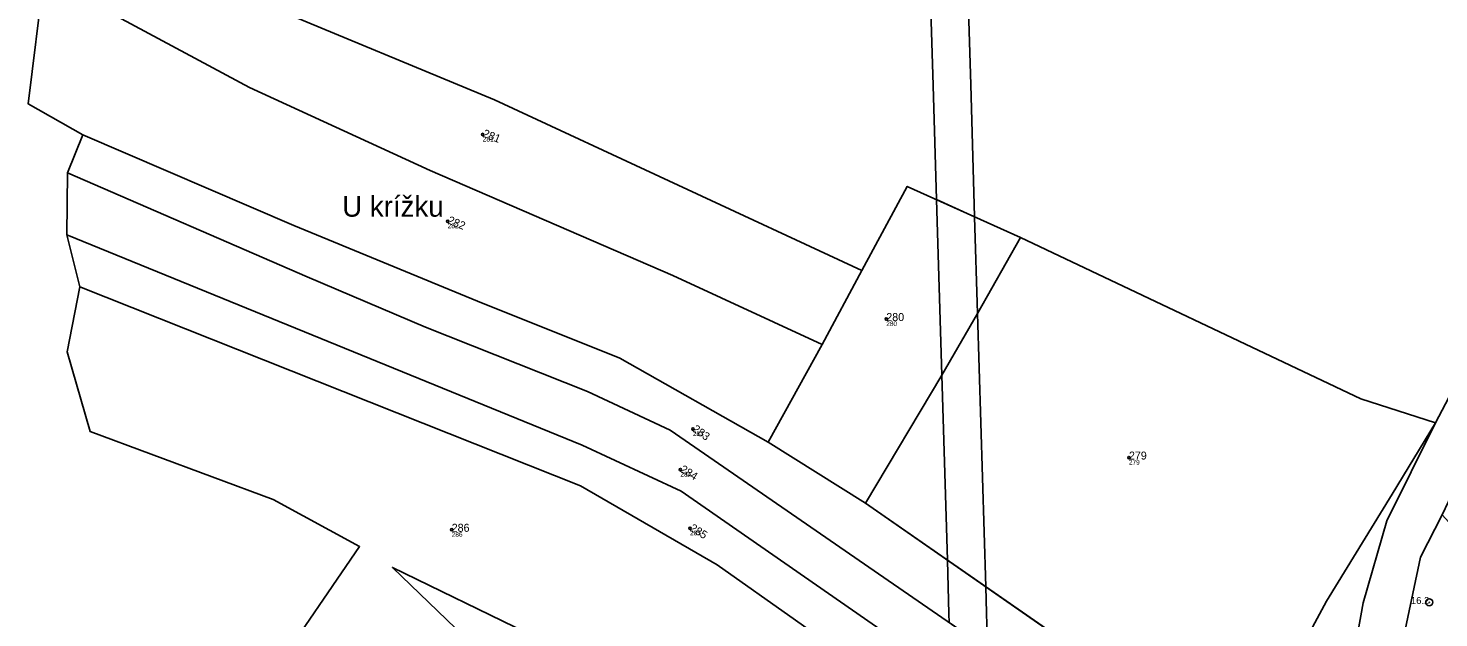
# Model space of a CAD drawing. Extents: x -680203 to -673936, y -1102717 to -1093650.
# Drawn here: x -678406.7 to -678106.9, y -1095476.4 to -1095351.1 of the extents above; entities that cross this region are included whole.
import ezdxf

# ---------------------------------------------------------------- set-up
doc = ezdxf.new("R2010")
doc.units = 0
for name, color, linetype in [('Definiční body', 7, 'Continuous'), ('SOxx01xx_ŽSp_násyp_plocha', 7, 'Continuous'), ('SOxx02xx_Koleje_param další_Popis10', 7, 'Continuous'), ('SOxx02xx_Staničení_Popis10', 7, 'Continuous'), ('SOxxxxxx_Koleje_LN_parametry_Popis10', 7, 'Continuous'), ('SOxxxxxx_Osa_bod_P', 7, 'Continuous'), ('x_prac', 7, 'Continuous')]:
    doc.layers.add(name, color=color, linetype=linetype)

msp = doc.modelspace()

# ---------------------------------------------------------------- linework, layer by layer
at = {"layer": 'Definiční body'}
for centre in [(-678310.06, -1095373.71), (-678317.52, -1095392.14), (-678224.33, -1095412.94), (-678265.42, -1095436.29), (-678172.77, -1095442.38), (-678268.06, -1095444.92), (-678316.67, -1095457.72), (-678266.02, -1095457.4)]:
    msp.add_circle(centre, 0.25, dxfattribs=at)
at = {"layer": 'SOxx01xx_ŽSp_násyp_plocha'}
for points in [[(-678392.64, -1095325.12), (-678356.1, -1095346.21), (-678307.6, -1095366.35), (-678229.53, -1095402.59), (-678219.86, -1095384.73), (-678195.81, -1095395.61), (-678123.51, -1095429.9), (-678107.62, -1095435), (-678072.43, -1095368.08), (-678063.2, -1095345.13), (-678062.39, -1095342.47), (-678100.56, -1095327.29), (-678172.31, -1095304.45), (-678224.91, -1095288.09), (-678294.18, -1095266.6), (-678359.55, -1095247.15), (-678385.65, -1095242.57), (-678393.51, -1095291.58)], [(-678359.64, -1095363.75), (-678321.26, -1095381.39), (-678269.7, -1095403.65), (-678237.96, -1095418.36), (-678229.53, -1095402.59), (-678307.6, -1095366.35), (-678356.1, -1095346.21), (-678392.64, -1095325.12), (-678395.97, -1095323.32), (-678403.36, -1095340.18)], [(-678350.18, -1095393.06), (-678311.22, -1095409.13), (-678280.96, -1095421.25), (-678249.41, -1095439.12), (-678237.96, -1095418.36), (-678269.7, -1095403.65), (-678321.26, -1095381.39), (-678359.64, -1095363.75), (-678403.36, -1095340.18), (-678406.65, -1095367.2), (-678395.02, -1095373.79)], [(-678322.24, -1095414.64), (-678287.8, -1095428.36), (-678270.22, -1095436.54), (-678153.65, -1095516.99), (-678149.3, -1095507.29), (-678228.77, -1095452.04), (-678249.41, -1095439.12), (-678280.96, -1095421.25), (-678311.22, -1095409.13), (-678350.18, -1095393.06), (-678395.02, -1095373.79), (-678398.29, -1095381.88), (-678347.37, -1095403.97)], [(-678267.92, -1095449.54), (-678157.06, -1095526.52), (-678153.65, -1095516.99), (-678270.22, -1095436.54), (-678287.8, -1095428.36), (-678322.24, -1095414.64), (-678347.37, -1095403.97), (-678398.29, -1095381.88), (-678398.47, -1095395.07), (-678288.96, -1095439.72)], [(-678228.77, -1095452.04), (-678212.54, -1095424.89), (-678204.93, -1095411.72), (-678195.81, -1095395.61), (-678219.86, -1095384.73), (-678229.53, -1095402.59), (-678237.96, -1095418.36), (-678249.41, -1095439.12)], [(-678395.67, -1095406.12), (-678289.3, -1095448.36), (-678260.27, -1095465.16), (-678160.37, -1095535.76), (-678157.06, -1095526.52), (-678267.92, -1095449.54), (-678288.96, -1095439.72), (-678398.47, -1095395.07)], [(-678130.77, -1095472.88), (-678116.87, -1095450.12), (-678107.62, -1095435), (-678123.51, -1095429.9), (-678195.81, -1095395.61), (-678204.93, -1095411.72), (-678212.54, -1095424.89), (-678228.77, -1095452.04), (-678149.3, -1095507.29)], [(-678194.5, -1095616.68), (-678178.01, -1095592.07), (-678250.65, -1095535.84), (-678285.18, -1095508.16), (-678329.25, -1095465.71), (-678300.69, -1095479.6), (-678251.55, -1095512.15), (-678168.51, -1095573.93), (-678162.48, -1095547.29), (-678160.37, -1095535.76), (-678260.27, -1095465.16), (-678289.3, -1095448.36), (-678395.67, -1095406.12), (-678398.39, -1095419.92), (-678393.51, -1095436.8), (-678354.57, -1095451.31), (-678336.23, -1095461.29), (-678354.46, -1095487.9), (-678338.07, -1095497.98), (-678301.84, -1095527.08), (-678268.07, -1095555.62), (-678248.17, -1095572.82), (-678215.87, -1095597.73), (-678195.29, -1095617.91)], [(-678106.24, -1095454.58), (-678110.81, -1095463.56), (-678119.43, -1095504.47), (-678121.85, -1095519.5), (-678122.39, -1095540.32), (-678128.36, -1095610.41), (-678132.3, -1095649.15), (-678110.37, -1095659.8), (-678101.84, -1095655.47), (-678098.09, -1095662.8), (-678095.04, -1095685.6), (-678045.8, -1095687.04), (-678028.31, -1095667.04), (-678024.54, -1095651.44), (-678015.59, -1095635.23), (-677982.42, -1095588.31), (-678026.61, -1095542.21)], [(-678178.01, -1095592.07), (-678168.82, -1095575.77), (-678168.51, -1095573.93), (-678251.55, -1095512.15), (-678300.69, -1095479.6), (-678329.25, -1095465.71), (-678285.18, -1095508.16), (-678250.65, -1095535.84)]]:
    msp.add_lwpolyline(points, close=True, dxfattribs=at)
for points in [[(-678013.16, -1095242.85), (-678029.39, -1095261.57), (-678036.29, -1095268.93), (-678040.41, -1095279.57), (-678047.47, -1095299.16), (-678052.84, -1095311.16), (-678062.39, -1095342.47), (-678063.2, -1095345.13), (-678072.43, -1095368.08), (-678107.62, -1095435), (-678117.97, -1095455.79), (-678123.01, -1095473.22), (-678124.16, -1095479.57), (-678137.13, -1095550.82), (-678140.46, -1095565.46), (-678145.92, -1095594.72), (-678151.59, -1095625.35), (-678163.72, -1095686.77), (-678174.19, -1095729.07)], [(-678167.68, -1095752.65), (-678153.98, -1095687.65), (-678146.14, -1095650.69), (-678135.78, -1095586.22), (-678128.91, -1095552.05), (-678121.85, -1095519.5), (-678119.43, -1095504.47), (-678110.81, -1095463.56), (-678106.24, -1095454.58), (-678099.48, -1095440.37), (-678091.37, -1095424.79), (-678084.34, -1095411.27), (-678071.9, -1095387.35), (-678066.12, -1095376.25), (-678063.27, -1095370.77), (-678056.79, -1095354.28), (-678055.93, -1095351.89), (-678044.93, -1095319.06)], [(-678354.46, -1095487.9), (-678336.23, -1095461.29), (-678354.57, -1095451.31), (-678393.51, -1095436.8), (-678398.39, -1095419.92), (-678395.67, -1095406.12), (-678398.47, -1095395.07), (-678398.29, -1095381.88), (-678395.02, -1095373.79), (-678406.65, -1095367.2), (-678403.36, -1095340.18)], [(-678124.16, -1095479.57), (-678123.01, -1095473.22), (-678117.97, -1095455.79), (-678107.62, -1095435), (-678116.87, -1095450.12), (-678130.77, -1095472.88), (-678149.3, -1095507.29)]]:
    msp.add_lwpolyline(points, dxfattribs=at)
at = {"layer": 'SOxx02xx_Koleje_param další_Popis10'}
for radius in [0.75, 0.03]:
    msp.add_circle((-678108.96, -1095473.13), radius, dxfattribs=at)
at = {"layer": 'SOxxxxxx_Koleje_LN_parametry_Popis10'}
for points in [[(-678208.56, -1095293.18), (-678216.65, -1095290.66), (-678216.59, -1095292.71), (-678214.39, -1095363.29), (-678213.66, -1095387.54), (-678205.55, -1095391.21), (-678206.39, -1095363.05), (-678208.5, -1095295.17)], [(-678205.55, -1095391.21), (-678213.66, -1095387.54), (-678212.54, -1095424.89), (-678204.93, -1095411.72)], [(-678204.93, -1095411.72), (-678212.54, -1095424.89), (-678211.35, -1095464.15), (-678203.18, -1095469.83)], [(-678203.18, -1095469.83), (-678211.35, -1095464.15), (-678211.01, -1095475.56), (-678210.96, -1095477.44), (-678202.82, -1095483.06), (-678203.01, -1095475.34)]]:
    msp.add_lwpolyline(points, close=True, dxfattribs=at)
at = {"layer": 'x_prac'}
for p, q in [((-678395.02, -1095373.79), (-678398.29, -1095381.88)), ((-678398.29, -1095381.88), (-678398.47, -1095395.07)), ((-678398.47, -1095395.07), (-678395.67, -1095406.12)), ((-678229.53, -1095402.59), (-678237.96, -1095418.36)), ((-678237.96, -1095418.36), (-678249.41, -1095439.12)), ((-678249.41, -1095439.12), (-678228.77, -1095452.04)), ((-678228.77, -1095452.04), (-678149.3, -1095507.29))]:
    msp.add_line(p, q, dxfattribs=at)
for points in [[(-678392.64, -1095325.12), (-678356.1, -1095346.21), (-678307.6, -1095366.35), (-678229.53, -1095402.59)], [(-678403.36, -1095340.18), (-678406.65, -1095367.2), (-678395.02, -1095373.79)], [(-678403.36, -1095340.18), (-678359.64, -1095363.75), (-678321.26, -1095381.39), (-678269.7, -1095403.65), (-678237.96, -1095418.36)], [(-678062.39, -1095342.47), (-678063.2, -1095345.13), (-678072.43, -1095368.08), (-678107.62, -1095435)], [(-678395.02, -1095373.79), (-678350.18, -1095393.06), (-678311.22, -1095409.13), (-678280.96, -1095421.25), (-678249.41, -1095439.12)], [(-678398.29, -1095381.88), (-678347.37, -1095403.97), (-678322.24, -1095414.64), (-678287.8, -1095428.36), (-678270.22, -1095436.54), (-678153.65, -1095516.99)], [(-678229.53, -1095402.59), (-678219.86, -1095384.73), (-678195.81, -1095395.61)], [(-678398.47, -1095395.07), (-678288.96, -1095439.72), (-678267.92, -1095449.54), (-678157.06, -1095526.52)], [(-678195.81, -1095395.61), (-678204.93, -1095411.72), (-678212.54, -1095424.89), (-678228.77, -1095452.04)], [(-678195.81, -1095395.61), (-678123.51, -1095429.9), (-678107.62, -1095435)], [(-678395.67, -1095406.12), (-678398.39, -1095419.92), (-678393.51, -1095436.8), (-678354.57, -1095451.31), (-678336.23, -1095461.29), (-678354.46, -1095487.9), (-678338.07, -1095497.98)], [(-678395.67, -1095406.12), (-678289.3, -1095448.36), (-678260.27, -1095465.16), (-678160.37, -1095535.76)], [(-678149.3, -1095507.29), (-678130.77, -1095472.88), (-678116.87, -1095450.12), (-678107.62, -1095435)], [(-678107.62, -1095435), (-678117.97, -1095455.79), (-678123.01, -1095473.22), (-678124.16, -1095479.57)], [(-678121.85, -1095519.5), (-678119.43, -1095504.47), (-678110.81, -1095463.56), (-678106.24, -1095454.58)], [(-678178.01, -1095592.07), (-678250.65, -1095535.84), (-678285.18, -1095508.16), (-678329.25, -1095465.71), (-678300.69, -1095479.6), (-678251.55, -1095512.15), (-678168.51, -1095573.93)]]:
    msp.add_lwpolyline(points, dxfattribs=at)

# ---------------------------------------------------------------- texts
at = {"layer": 'Definiční body'}
for s, p in [('281', (-678310.06, -1095375.2)), ('282', (-678317.52, -1095393.63)), ('280', (-678224.33, -1095414.43)), ('283', (-678265.42, -1095437.78)), ('279', (-678172.77, -1095443.87)), ('284', (-678268.06, -1095446.41)), ('286', (-678316.67, -1095459.21)), ('285', (-678266.02, -1095458.89))]:
    msp.add_text(s, height=1, dxfattribs=at).set_placement(p)
at = {"layer": 'SOxx02xx_Koleje_param další_Popis10'}
msp.add_text('16.2', height=1.5, dxfattribs=at).set_placement((-678112.85, -1095473.51))
at = {"layer": 'SOxx02xx_Staničení_Popis10'}
msp.add_text('U krížku', height=4.4, dxfattribs=at).set_placement((-678339.94, -1095391.18))
at = {"layer": 'SOxxxxxx_Osa_bod_P'}
for s, rotation, p in [('281', 338, (-678310.22, -1095374.1)), ('282', 337, (-678317.69, -1095392.53)), ('283', 324, (-678265.67, -1095436.63)), ('284', 328, (-678268.29, -1095445.28)), ('285', 328, (-678266.24, -1095457.76))]:
    msp.add_text(s, height=1.7, rotation=rotation, dxfattribs=at).set_placement(p)
for s, p in [('280', (-678224.33, -1095413.36)), ('279', (-678172.77, -1095442.8)), ('286', (-678316.67, -1095458.15))]:
    msp.add_text(s, height=1.7, dxfattribs=at).set_placement(p)

doc.saveas('drawing.dxf')
